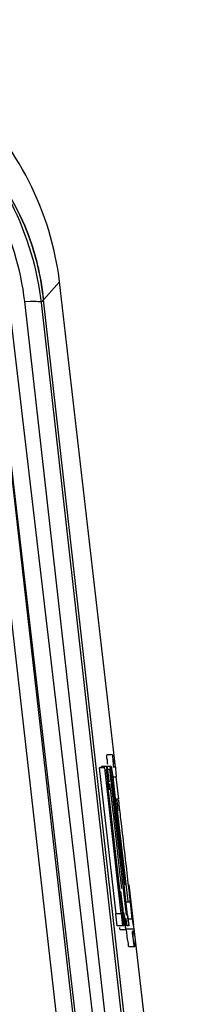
# Paper-space layout 'Sheet' of a CAD drawing. Header units: inches. Extents: x 0.2 to 10.8, y 0.2 to 8.3.
# Tile 463 of 545: x 9.86 to 9.9011, y 4.8115 to 5.0511. Entities that reach past the tile are written whole.
import ezdxf

# ---------------------------------------------------------------- set-up
doc = ezdxf.new("R2010")
doc.units = ezdxf.units.IN
doc.header["$MEASUREMENT"] = 0
doc.layers.get('0').update_dxf_attribs({"lineweight": 5})

psp = doc.layouts.new('Sheet')

# ---------------------------------------------------------------- linework, layer by layer
at = {"color": 0, "linetype": 'ByBlock', "lineweight": -3}
for p, q in [((9.869739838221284, 4.987296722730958), (9.865241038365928, 4.982256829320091)), ((9.883385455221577, 4.869236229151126), (9.869739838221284, 4.987296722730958)), ((9.861266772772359, 4.982495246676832), (9.862709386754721, 4.982605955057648)), ((9.892277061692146, 4.70743669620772), (9.861266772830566, 4.98249524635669)), ((9.865099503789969, 4.983425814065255), (9.865241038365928, 4.982256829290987)), ((9.865241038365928, 4.982256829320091), (9.896251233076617, 4.707199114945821)), ((9.896641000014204, 4.709802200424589), (9.865847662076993, 4.982936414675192)), ((9.879625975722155, 4.71587193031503), (9.84976802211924, 4.977896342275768)), ((9.883599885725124, 4.716322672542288), (9.853776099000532, 4.97835176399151)), ((9.884655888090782, 4.714936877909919), (9.853861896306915, 4.978361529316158)), ((9.85775869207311, 4.979497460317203), (9.888629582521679, 4.716080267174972)), ((9.882681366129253, 4.872199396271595), (9.881354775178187, 4.872199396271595)), ((9.882834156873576, 4.869732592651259), (9.882869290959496, 4.869355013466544)), ((9.879422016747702, 4.869078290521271), (9.883468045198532, 4.833530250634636)), ((9.880748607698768, 4.869078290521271), (9.879422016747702, 4.869078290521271)), ((9.882032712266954, 4.86943020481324), (9.880011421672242, 4.869430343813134)), ((9.884794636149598, 4.833530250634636), (9.880748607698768, 4.869078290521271)), ((9.88107420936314, 4.868665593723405), (9.881448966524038, 4.865766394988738)), ((9.881938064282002, 4.868665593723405), (9.881642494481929, 4.868665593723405)), ((9.881938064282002, 4.868665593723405), (9.882276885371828, 4.866131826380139)), ((9.882032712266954, 4.86943020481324), (9.882391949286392, 4.866720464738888)), ((9.882362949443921, 4.86943020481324), (9.88210332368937, 4.86943020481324)), ((9.882362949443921, 4.86943020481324), (9.882707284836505, 4.866840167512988)), ((9.883357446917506, 4.869232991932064), (9.882705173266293, 4.869232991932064)), ((9.883357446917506, 4.869232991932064), (9.883383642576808, 4.868731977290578)), ((9.883383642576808, 4.868731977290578), (9.883444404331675, 4.867941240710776)), ((9.883444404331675, 4.867941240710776), (9.883539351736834, 4.866864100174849)), ((9.881448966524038, 4.865766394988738), (9.88117592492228, 4.865766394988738)), ((9.884766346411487, 4.836620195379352), (9.881448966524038, 4.865766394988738)), ((9.882276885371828, 4.866131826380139), (9.882064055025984, 4.866131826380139)), ((9.882276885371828, 4.866131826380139), (9.882307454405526, 4.865895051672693)), ((9.886028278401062, 4.833204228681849), (9.882307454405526, 4.865895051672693)), ((9.882707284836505, 4.866840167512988), (9.882344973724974, 4.866840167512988)), ((9.882391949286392, 4.866720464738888), (9.885486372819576, 4.84058828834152)), ((9.882707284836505, 4.866840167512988), (9.885569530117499, 4.840593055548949)), ((9.882810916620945, 4.866864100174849), (9.883539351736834, 4.866864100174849)), ((9.88415981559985, 4.861412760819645), (9.883539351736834, 4.866864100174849)), ((9.88415981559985, 4.861412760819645), (9.88343138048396, 4.861412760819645)), ((9.884084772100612, 4.861166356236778), (9.884300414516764, 4.859355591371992)), ((9.88415981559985, 4.861412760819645), (9.884145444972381, 4.861553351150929)), ((9.88199073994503, 4.858473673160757), (9.885423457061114, 4.830611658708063)), ((9.883752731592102, 4.8586824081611), (9.88636839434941, 4.836602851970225)), ((9.883948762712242, 4.858886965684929), (9.88398507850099, 4.858553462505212)), ((9.885422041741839, 4.840531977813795), (9.88620781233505, 4.833204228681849)), ((9.887825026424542, 4.830825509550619), (9.886680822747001, 4.840725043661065)), ((9.886055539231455, 4.836434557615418), (9.887002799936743, 4.836434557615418)), ((9.886905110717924, 4.836570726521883), (9.886948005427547, 4.836171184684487)), ((9.887477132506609, 4.832267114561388), (9.887002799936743, 4.836434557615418)), ((9.883754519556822, 4.830611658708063), (9.883468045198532, 4.833530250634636)), ((9.884794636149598, 4.833530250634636), (9.883468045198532, 4.833530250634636)), ((9.884794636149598, 4.833530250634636), (9.885081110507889, 4.830611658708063)), ((9.885814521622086, 4.832283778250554), (9.885974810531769, 4.830611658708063)), ((9.886156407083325, 4.830611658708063), (9.88594670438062, 4.83245408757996)), ((9.886241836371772, 4.833329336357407), (9.886551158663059, 4.830611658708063)), ((9.886344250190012, 4.833343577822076), (9.886667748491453, 4.830611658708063)), ((9.887477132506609, 4.832267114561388), (9.886509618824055, 4.832267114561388)), ((9.887477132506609, 4.832267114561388), (9.887627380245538, 4.831189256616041)), ((9.887627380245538, 4.831189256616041), (9.887746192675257, 4.830402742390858)), ((9.885423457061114, 4.830611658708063), (9.883754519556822, 4.830611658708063)), ((9.884529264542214, 4.829728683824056), (9.885855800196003, 4.829728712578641)), ((9.885726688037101, 4.830435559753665), (9.885749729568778, 4.830285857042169)), ((9.885974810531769, 4.82991247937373), (9.88783285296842, 4.82991247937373)), ((9.88605967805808, 4.829458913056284), (9.886018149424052, 4.829783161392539)), ((9.886135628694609, 4.830611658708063), (9.8861232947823, 4.8307045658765)), ((9.886551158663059, 4.830611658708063), (9.886156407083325, 4.830611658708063)), ((9.887403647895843, 4.829252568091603), (9.88747999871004, 4.828655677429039)), ((9.887746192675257, 4.830402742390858), (9.88783285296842, 4.82991247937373)), ((9.901126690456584, 4.715740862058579), (9.887924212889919, 4.829967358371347)), ((9.886259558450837, 4.827932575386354), (9.88623586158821, 4.828109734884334)), ((9.886330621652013, 4.82741005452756), (9.886259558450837, 4.827932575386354)), ((9.886656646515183, 4.825605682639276), (9.887983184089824, 4.825605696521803))]:
    psp.add_line(p, q, dxfattribs=at)
for centre, radius, start, end in [((9.795491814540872, 4.975001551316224), 0.07080189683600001, 6.946119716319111, 7.522086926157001), ((9.796432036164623, 4.975134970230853), 0.06988135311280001, 6.885445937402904, 7.525151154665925), ((9.79570429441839, 4.975027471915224), 0.07058784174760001, 6.433155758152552, 6.946092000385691), ((9.796700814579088, 4.975167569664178), 0.06961060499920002, 6.43160523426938, 6.885329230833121)]:
    psp.add_arc(centre, radius, start, end, dxfattribs=at)
for points, knots in [([(9.86973983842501, 4.987296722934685), (9.86780429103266, 5.004089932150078), (9.850914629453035, 5.037792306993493), (9.815428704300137, 5.05106338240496), (9.798123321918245, 5.051063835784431)], [0, 0, 0, 0, 0.494139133, 1, 1, 1, 1]), ([(9.79376197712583, 5.046177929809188), (9.810705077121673, 5.046177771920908), (9.845756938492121, 5.033303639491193), (9.862915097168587, 5.00018958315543), (9.86509893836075, 4.983425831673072)], [0, 0, 0, 0, 0.5005569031, 1, 1, 1, 1]), ([(9.861266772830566, 4.98249524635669), (9.85946246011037, 4.998489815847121), (9.843463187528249, 5.030365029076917), (9.80997946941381, 5.042868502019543), (9.793761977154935, 5.042868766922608)], [0, 0, 0, 0, 0.4981203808, 1, 1, 1, 1]), ([(9.863905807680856, 4.993262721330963), (9.86429743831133, 4.991782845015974), (9.864986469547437, 4.988801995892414), (9.865484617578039, 4.985783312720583), (9.865684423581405, 4.984270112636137)], [0, 0, 0, 0, 0.5007335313, 1, 1, 1, 1]), ([(9.86571153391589, 4.98428672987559), (9.865511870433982, 4.985798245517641), (9.865012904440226, 4.988814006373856), (9.86432226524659, 4.991791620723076), (9.863929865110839, 4.993270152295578)], [0, 0, 0, 0, 0.4991698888, 1, 1, 1, 1]), ([(9.862746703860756, 4.982607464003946), (9.86335377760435, 4.982631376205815), (9.864022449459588, 4.982597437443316), (9.865204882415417, 4.982498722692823), (9.865241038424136, 4.982256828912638)], [0, 0, 0, 0, 0.7129753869, 1, 1, 1, 1]), ([(9.881393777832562, 4.870911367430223), (9.881358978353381, 4.871311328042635), (9.881175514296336, 4.871403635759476), (9.881336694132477, 4.872259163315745), (9.88135208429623, 4.872223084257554)], [0, 0, 0, 0, 0.9109943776, 1, 1, 1, 1]), ([(9.882680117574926, 4.872210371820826), (9.882628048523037, 4.872275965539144), (9.882721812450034, 4.871335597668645), (9.882705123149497, 4.871210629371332), (9.882736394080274, 4.870836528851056)], [0, 0, 0, 0, 0.1823966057, 1, 1, 1, 1]), ([(9.881489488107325, 4.869866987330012), (9.881471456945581, 4.870056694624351), (9.881438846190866, 4.870404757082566), (9.881407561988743, 4.870752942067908), (9.881393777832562, 4.870911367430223)], [0, 0, 0, 0, 0.5451081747, 1, 1, 1, 1]), ([(9.882736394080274, 4.870836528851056), (9.882750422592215, 4.870668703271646), (9.882782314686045, 4.870300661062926), (9.882815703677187, 4.869932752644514), (9.882834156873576, 4.869732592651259)], [0, 0, 0, 0, 0.4558795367, 1, 1, 1, 1]), ([(9.883062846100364, 4.870063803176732), (9.883044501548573, 4.870199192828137), (9.883010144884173, 4.870449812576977), (9.882974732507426, 4.87070028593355), (9.882958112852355, 4.870815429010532)], [0, 0, 0, 0, 0.5401055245, 1, 1, 1, 1]), ([(9.879977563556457, 4.869398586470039), (9.879978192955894, 4.869423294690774), (9.879968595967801, 4.869496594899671), (9.880004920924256, 4.869460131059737), (9.88000905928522, 4.869451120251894)], [0, 0, 0, 0, 0.7136834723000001, 1, 1, 1, 1]), ([(9.881335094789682, 4.869456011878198), (9.88132848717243, 4.869472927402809), (9.881052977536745, 4.869020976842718), (9.881323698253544, 4.868871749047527), (9.881346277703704, 4.868599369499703)], [0, 0, 0, 0, 0.0623049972, 1, 1, 1, 1]), ([(9.881346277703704, 4.868599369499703), (9.88136924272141, 4.868322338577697), (9.881430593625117, 4.867644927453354), (9.881496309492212, 4.866967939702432), (9.881535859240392, 4.866567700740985)], [0, 0, 0, 0, 0.4086939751, 1, 1, 1, 1]), ([(9.881390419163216, 4.869242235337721), (9.881384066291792, 4.869275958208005), (9.881373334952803, 4.869329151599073), (9.881361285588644, 4.869382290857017), (9.881354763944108, 4.869401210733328)], [0, 0, 0, 0, 0.631641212, 1, 1, 1, 1]), ([(9.881477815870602, 4.868714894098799), (9.88146202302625, 4.868817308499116), (9.881434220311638, 4.868993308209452), (9.881404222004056, 4.869168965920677), (9.881390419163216, 4.869242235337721)], [0, 0, 0, 0, 0.5815642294, 1, 1, 1, 1]), ([(9.881905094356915, 4.865642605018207), (9.881824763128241, 4.86625234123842), (9.881687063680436, 4.86727709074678), (9.881541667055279, 4.868300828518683), (9.881477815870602, 4.868714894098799)], [0, 0, 0, 0, 0.5948027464, 1, 1, 1, 1]), ([(9.881535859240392, 4.866567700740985), (9.88157844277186, 4.866136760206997), (9.881673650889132, 4.86519127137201), (9.881770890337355, 4.864245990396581), (9.881824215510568, 4.863731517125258)], [0, 0, 0, 0, 0.4557019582, 1, 1, 1, 1]), ([(9.881907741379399, 4.865148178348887), (9.881954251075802, 4.86480934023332), (9.882057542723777, 4.86402861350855), (9.882156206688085, 4.863247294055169), (9.88221115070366, 4.862805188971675)], [0, 0, 0, 0, 0.4342932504, 1, 1, 1, 1]), ([(9.88221115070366, 4.862805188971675), (9.882347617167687, 4.861707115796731), (9.882660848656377, 4.859087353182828), (9.882961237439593, 4.856466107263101), (9.883133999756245, 4.854944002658)], [0, 0, 0, 0, 0.4193910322, 1, 1, 1, 1]), ([(9.883654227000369, 4.861623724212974), (9.883701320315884, 4.861181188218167), (9.883798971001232, 4.860268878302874), (9.88389767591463, 4.859356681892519), (9.883948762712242, 4.858886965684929)], [0, 0, 0, 0, 0.4850404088, 1, 1, 1, 1]), ([(9.884300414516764, 4.859355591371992), (9.884386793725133, 4.858627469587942), (9.884564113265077, 4.857126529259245), (9.884740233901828, 4.855625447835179), (9.884830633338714, 4.854852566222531)], [0, 0, 0, 0, 0.4851384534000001, 1, 1, 1, 1]), ([(9.883133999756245, 4.854944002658), (9.883359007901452, 4.852961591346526), (9.883808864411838, 4.84894368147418), (9.884251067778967, 4.844924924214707), (9.884472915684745, 4.842889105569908)], [0, 0, 0, 0, 0.493478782, 1, 1, 1, 1]), ([(9.884830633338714, 4.854852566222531), (9.885108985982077, 4.85247275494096), (9.88564269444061, 4.847866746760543), (9.886166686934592, 4.843259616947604), (9.8864152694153, 4.841032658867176)], [0, 0, 0, 0, 0.5167405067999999, 1, 1, 1, 1]), ([(9.884472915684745, 4.842889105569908), (9.884531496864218, 4.842351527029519), (9.884645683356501, 4.84130087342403), (9.88475920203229, 4.840250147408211), (9.884814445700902, 4.839737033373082)], [0, 0, 0, 0, 0.5116770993, 1, 1, 1, 1]), ([(9.8864152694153, 4.841032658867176), (9.886503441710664, 4.840242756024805), (9.88666821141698, 4.838755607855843), (9.886830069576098, 4.837268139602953), (9.886905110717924, 4.836570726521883)], [0, 0, 0, 0, 0.5312014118, 1, 1, 1, 1]), ([(9.884613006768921, 4.838956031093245), (9.8846684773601, 4.838504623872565), (9.884776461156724, 4.837631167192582), (9.884885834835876, 4.836757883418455), (9.884939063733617, 4.836335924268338)], [0, 0, 0, 0, 0.5167590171, 1, 1, 1, 1]), ([(9.884939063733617, 4.836335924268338), (9.884990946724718, 4.835924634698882), (9.885090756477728, 4.835138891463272), (9.885192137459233, 4.834353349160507), (9.885240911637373, 4.833979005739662)], [0, 0, 0, 0, 0.5233831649, 1, 1, 1, 1]), ([(9.885240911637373, 4.833979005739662), (9.88528770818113, 4.833619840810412), (9.885375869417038, 4.832949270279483), (9.885466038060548, 4.83227896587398), (9.885508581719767, 4.831967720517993)], [0, 0, 0, 0, 0.5355303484, 1, 1, 1, 1]), ([(9.885438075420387, 4.833813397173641), (9.885476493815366, 4.833431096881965), (9.885336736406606, 4.833150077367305), (9.885707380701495, 4.832230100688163), (9.885575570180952, 4.832260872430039)], [0, 0, 0, 0, 0.7394922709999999, 1, 1, 1, 1]), ([(9.885508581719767, 4.831967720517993), (9.885548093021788, 4.831678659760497), (9.885618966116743, 4.831167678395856), (9.885693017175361, 4.830657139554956), (9.885726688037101, 4.830435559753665)], [0, 0, 0, 0, 0.5655445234, 1, 1, 1, 1]), ([(9.885827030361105, 4.830862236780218), (9.885799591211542, 4.831177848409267), (9.885727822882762, 4.831945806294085), (9.88565164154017, 4.832713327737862), (9.88560604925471, 4.83316552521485)], [0, 0, 0, 0, 0.4107420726, 1, 1, 1, 1]), ([(9.884460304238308, 4.82989394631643), (9.884451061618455, 4.829936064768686), (9.884431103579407, 4.830038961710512), (9.884413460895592, 4.830142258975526), (9.88440344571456, 4.830203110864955)], [0, 0, 0, 0, 0.4114909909, 1, 1, 1, 1]), ([(9.884529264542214, 4.829728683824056), (9.88451764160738, 4.829734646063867), (9.884474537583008, 4.829782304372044), (9.884470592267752, 4.829847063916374), (9.884460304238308, 4.82989394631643)], [0, 0, 0, 0, 0.2139336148, 1, 1, 1, 1]), ([(9.885749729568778, 4.830285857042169), (9.88577110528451, 4.830148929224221), (9.88583736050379, 4.829995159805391), (9.885811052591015, 4.829752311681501), (9.885855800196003, 4.829728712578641)], [0, 0, 0, 0, 0.7325805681, 1, 1, 1, 1]), ([(9.885895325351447, 4.829843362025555), (9.885895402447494, 4.829956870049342), (9.885873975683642, 4.830296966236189), (9.885846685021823, 4.830636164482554), (9.885827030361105, 4.830862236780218)], [0, 0, 0, 0, 0.3334224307, 1, 1, 1, 1]), ([(9.88623586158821, 4.828109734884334), (9.886208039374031, 4.8283184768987), (9.886148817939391, 4.828768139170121), (9.886090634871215, 4.829217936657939), (9.88605967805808, 4.829458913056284)], [0, 0, 0, 0, 0.4643158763, 1, 1, 1, 1]), ([(9.887983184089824, 4.825605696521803), (9.88821693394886, 4.825543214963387), (9.887482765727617, 4.82779948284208), (9.887802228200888, 4.828422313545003), (9.887701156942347, 4.829466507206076)], [0, 0, 0, 0, 0.187413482, 1, 1, 1, 1]), ([(9.887637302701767, 4.829163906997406), (9.887648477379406, 4.829009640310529), (9.887600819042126, 4.828873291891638), (9.887707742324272, 4.828555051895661), (9.887657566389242, 4.828549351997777)], [0, 0, 0, 0, 0.7538686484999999, 1, 1, 1, 1]), ([(9.886656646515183, 4.825605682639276), (9.886559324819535, 4.825630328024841), (9.886589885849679, 4.826460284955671), (9.88640060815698, 4.826902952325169), (9.886330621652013, 4.82741005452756)], [0, 0, 0, 0, 0.1639609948, 1, 1, 1, 1]), ([(9.88747999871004, 4.828655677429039), (9.887534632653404, 4.828231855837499), (9.887627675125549, 4.827522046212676), (9.887726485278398, 4.826812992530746), (9.88776909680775, 4.82652760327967)], [0, 0, 0, 0, 0.5969263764, 1, 1, 1, 1]), ([(9.88776909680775, 4.82652760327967), (9.887810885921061, 4.826247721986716), (9.88780816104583, 4.825960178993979), (9.887948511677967, 4.825614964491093), (9.887983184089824, 4.825605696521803)], [0, 0, 0, 0, 0.8874484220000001, 1, 1, 1, 1])]:
    psp.add_open_spline(points, degree=3, knots=knots, dxfattribs=at)
for points in [[(9.79777694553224, 5.046777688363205), (9.826100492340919, 5.045408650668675), (9.85665131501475, 5.020675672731), (9.863905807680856, 4.993262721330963)], [(9.863929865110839, 4.993270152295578), (9.856653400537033, 5.020687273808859), (9.826109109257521, 5.045375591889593), (9.797778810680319, 5.046803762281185)]]:
    psp.add_open_spline(points, degree=3, dxfattribs=at)

doc.saveas('drawing.dxf')
